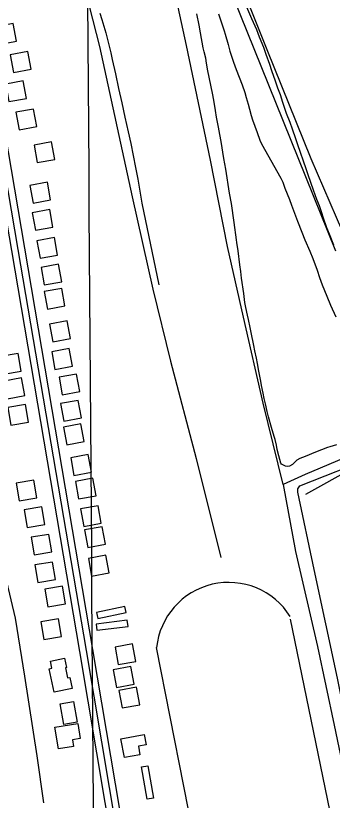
# Model space of a CAD drawing. Extents: x 3508733 to 3546731, y 546897 to 572481.
# Drawn here: x 3533744 to 3534453, y 566273 to 568029 of the extents above; entities that cross this region are included whole.
import ezdxf

# ---------------------------------------------------------------- set-up
doc = ezdxf.new("R2010")
doc.units = 0
for name, color, linetype in [('V-BLDG-OTLN', 7, 'Continuous'), ('V-DTCH-CNTR', 7, 'Continuous'), ('V-GRID-MAJR', 7, 'Continuous'), ('V-ROAD-CNTR', 7, 'Continuous'), ('V-SITE-VEGE', 7, 'Continuous'), ('V-TOPO-SHOR', 7, 'Continuous')]:
    doc.layers.add(name, color=color, linetype=linetype)

msp = doc.modelspace()

# ---------------------------------------------------------------- linework, layer by layer
at = {"layer": 'V-BLDG-OTLN'}
for points in [[(3533706.1425494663, 567964.529044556), (3533745.4364708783, 567972.0090295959), (3533737.956485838, 568011.3029510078), (3533698.6625644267, 568003.8229659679)], [(3533731.461498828, 567941.146091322), (3533738.71048433, 567901.8091699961), (3533778.047405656, 567909.058155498), (3533770.798420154, 567948.395076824)], [(3533721.4645188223, 567875.725222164), (3533728.713504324, 567836.388300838), (3533768.05042565, 567843.63728634), (3533760.8014401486, 567882.9742076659)], [(3533744.3324730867, 567812.4843486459), (3533751.581458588, 567773.14742732), (3533790.9183799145, 567780.3964128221), (3533783.669394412, 567819.733334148)], [(3533784.807392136, 567739.215495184), (3533792.056377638, 567699.8785738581), (3533831.393298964, 567707.12755936), (3533824.1443134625, 567746.464480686)], [(3533775.391410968, 567648.8456759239), (3533782.64039647, 567609.5087545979), (3533821.9773177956, 567616.7577400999), (3533814.728332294, 567656.0946614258)], [(3533780.6484004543, 567587.9287977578), (3533787.897385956, 567548.591876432), (3533827.234307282, 567555.840861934), (3533819.98532178, 567595.1777832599)], [(3533791.0093797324, 567525.3249229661), (3533798.2583652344, 567485.9880016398), (3533837.5952865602, 567493.2369871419), (3533830.346301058, 567532.573908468)], [(3533800.4753608, 567465.6130423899), (3533807.724346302, 567426.276121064), (3533847.0612676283, 567433.5251065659), (3533839.8122821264, 567472.8620278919)], [(3533807.364347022, 567411.392150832), (3533814.6133325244, 567372.055229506), (3533853.95025385, 567379.304215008), (3533846.701268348, 567418.6411363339)], [(3533819.669322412, 567338.4952966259), (3533826.918307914, 567299.1583752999), (3533866.2552292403, 567306.4073608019), (3533859.0062437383, 567345.7442821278)], [(3533709.753542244, 567266.0344415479), (3533716.4155289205, 567226.592520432), (3533755.8574500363, 567233.254507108), (3533749.19546336, 567272.6964282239)], [(3533824.4313128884, 567276.49842062), (3533831.6802983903, 567237.1614992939), (3533871.017219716, 567244.4104847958), (3533863.768234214, 567283.7474061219)], [(3533725.0725116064, 567171.441630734), (3533764.366433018, 567178.9216157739), (3533756.886447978, 567218.2155371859), (3533717.5925265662, 567210.735552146)], [(3533840.7052803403, 567219.6735342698), (3533847.954265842, 567180.3366129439), (3533887.291187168, 567187.5855984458), (3533880.042201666, 567226.9225197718)], [(3533844.2982731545, 567160.824651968), (3533851.547258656, 567121.4877306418), (3533890.8841799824, 567128.7367161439), (3533883.63519448, 567168.07363747)], [(3533726.3655090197, 567152.375668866), (3533733.027495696, 567112.9337477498), (3533772.469416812, 567119.595734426), (3533765.807430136, 567159.0376555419)], [(3533858.0442456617, 567068.6928362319), (3533897.338167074, 567076.1728212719), (3533889.858182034, 567115.4667426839), (3533850.564260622, 567107.986757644)], [(3533867.017227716, 567039.4048948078), (3533874.2662132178, 567000.067973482), (3533913.6031345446, 567007.3169589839), (3533906.354149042, 567046.6538803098)], [(3533744.6034725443, 566982.9890076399), (3533751.26545922, 566943.5470865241), (3533790.707380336, 566950.2090732), (3533784.04539366, 566989.6509943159)], [(3533877.301207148, 566986.8929998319), (3533884.55019265, 566947.556078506), (3533923.8871139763, 566954.805064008), (3533916.6381284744, 566994.1419853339)], [(3533762.834436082, 566923.3091269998), (3533769.4964227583, 566883.867205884), (3533808.938343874, 566890.52919256), (3533802.2763571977, 566929.9711136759)], [(3533888.696184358, 566925.121123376), (3533895.94516986, 566885.78420205), (3533935.282091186, 566893.033187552), (3533928.0331056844, 566932.3701088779)], [(3533897.99516576, 566878.15421731), (3533905.2441512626, 566838.817295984), (3533944.581072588, 566846.0662814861), (3533937.3320870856, 566885.403202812)], [(3533778.4754048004, 566861.682250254), (3533785.1373914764, 566822.2403291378), (3533824.5793125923, 566828.902315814), (3533817.9173259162, 566868.3442369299)], [(3533906.5351486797, 566814.4263447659), (3533913.784134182, 566775.08942344), (3533953.121055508, 566782.338408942), (3533945.8720700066, 566821.6753302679)], [(3533786.4213889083, 566799.793374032), (3533793.0833755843, 566760.3514529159), (3533832.5252967, 566767.0134395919), (3533825.863310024, 566806.4553607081)], [(3533808.9733438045, 566745.838481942), (3533815.63533048, 566706.3965608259), (3533855.077251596, 566713.0585475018), (3533848.4152649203, 566752.5004686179)], [(3533991.157979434, 566693.150587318), (3533988.3429850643, 566706.86455989), (3533924.767112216, 566693.8145859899), (3533927.583106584, 566680.1006134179)], [(3533800.299361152, 566672.760628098), (3533806.961347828, 566633.318706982), (3533846.403268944, 566639.9806936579), (3533839.741282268, 566679.422614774)], [(3533995.283971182, 566662.135649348), (3533993.6429744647, 566676.0396215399), (3533923.5801145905, 566667.7696380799), (3533925.222111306, 566653.8656658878)], [(3533966.131029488, 566616.1627412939), (3533973.38001499, 566576.825819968), (3534012.716936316, 566584.07480547), (3534005.4679508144, 566623.411726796)], [(3533829.781, 566515.5160000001), (3533819.045, 566567.681), (3533824.8140000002, 566568.8690000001), (3533821.497, 566584.985), (3533853.099, 566591.487), (3533857.4390000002, 566570.399), (3533855.2660000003, 566569.9500000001), (3533859.933, 566547.277), (3533864.933, 566548.307), (3533869.971, 566523.786)], [(3533962.28003719, 566565.29484303), (3533969.529022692, 566525.9579217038), (3534008.8659440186, 566533.2069072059), (3534001.616958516, 566572.543828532)], [(3533975.0010117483, 566519.240935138), (3533982.2499972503, 566479.9040138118), (3534021.586918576, 566487.1529993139), (3534014.337933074, 566526.48992064)], [(3533851.571, 566442.651), (3533843.5, 566489.349), (3533873.522, 566494.539), (3533881.5810000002, 566447.836)], [(3533839.755, 566388.385), (3533831.7, 566436.638), (3533882.7770000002, 566445.164), (3533888.382, 566411.582), (3533870.718, 566408.633), (3533873.147, 566393.959)], [(3533987.18, 566369.017), (3533979.449, 566411.05), (3534031.529, 566420.631), (3534035.793, 566397.441), (3534018.465, 566394.254), (3534021.92, 566375.407)], [(3534038.286, 566275.653), (3534025.424, 566348.039), (3534039.703, 566350.579), (3534052.5640000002, 566278.1900000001)]]:
    msp.add_lwpolyline(points, close=True, dxfattribs=at)
for points in [[(3534358.3582450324, 566678.8236159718), (3534451.311059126, 566225.67552227)], [(3534150.9146599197, 566150.1636732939), (3534059.163843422, 566614.9177437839)]]:
    msp.add_lwpolyline(points, dxfattribs=at)
msp.add_arc((3534220.7354685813, 566598.3859226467), 162.4151814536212, 32.075210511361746, 174.15788273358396, dxfattribs=at)
at = {"layer": 'V-DTCH-CNTR'}
for points in [[(3534490.091, 567511.506), (3534405.345, 567708.308), (3534307.006, 567952.201), (3534199.312, 568221.427), (3534120.845, 568409.9), (3534110.3340000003, 568441.169), (3534154.903, 568425.137), (3534343.765, 568345.949), (3534550.787, 568263.509), (3534783.4050000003, 568163.9500000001), (3535100.04, 568035.9130000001), (3535232.892, 567975.577)], [(3534218.092, 567512.505), (3534179.555, 567705.519), (3534126.325, 567962.2220000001), (3534074.197, 568202.718)], [(3533932.23, 568034.399), (3533936.879, 568019.768), (3533941.296, 568005.066), (3533945.478, 567990.296), (3533949.429, 567975.462), (3533953.14, 567960.567), (3533956.617, 567945.6140000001), (3533959.855, 567930.611), (3533966.862, 567898.25), (3533973.954, 567865.906), (3533981.132, 567833.581), (3533988.396, 567801.273), (3533995.7490000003, 567768.987), (3534001.321, 567742.483), (3534006.691, 567715.937), (3534011.858, 567689.35), (3534016.818, 567662.724), (3534021.574, 567636.061), (3534026.125, 567609.363), (3534064.279, 567426.414)], [(3534342.514, 566979.56), (3534297.364, 567161.556), (3534254.0810000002, 567354.105), (3534218.092, 567512.505)], [(3535414.771, 567507.987), (3535238.9620000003, 567435.75), (3535065.554, 567368.187), (3535043.7060000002, 567357.246), (3535039.534, 567351.414), (3535042.909, 567336.693), (3535058.276, 567287.774), (3534928.987, 567226.226), (3534756.126, 567154.546), (3534749.923, 567151.971), (3534647.115, 567109.305), (3534598.6, 567089.171), (3534392.092, 567001.97), (3534342.514, 566979.56)], [(3534342.514, 566979.56), (3534369.7830000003, 566830.061), (3534419.322, 566617.4720000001), (3534456.309, 566441.436), (3534498.338, 566241.261), (3534504.068, 566227.103), (3534513.9420000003, 566215.841), (3534523.311, 566212.808), (3534544.525, 566219.054), (3534664.208, 566260.727), (3534859.36, 566328.657), (3534922.477, 566353.8640000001)]]:
    msp.add_lwpolyline(points, dxfattribs=at)
at = {"layer": 'V-GRID-MAJR'}
msp.add_spline([(3534014.4590000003, 552440.283), (3533972.165, 558498.1140000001), (3533929.85, 564559.029), (3533887.535, 570619.961), (3533887.514, 570623.028)], degree=3, dxfattribs=at)
at = {"layer": 'V-ROAD-CNTR'}
for points in [[(3533903.8971539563, 568598.0007776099), (3533932.1490974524, 568455.162063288), (3533941.679078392, 568381.6832102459), (3533949.5370626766, 568307.3793588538), (3533931.649098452, 568246.5734804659), (3533903.6501544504, 568168.3046370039), (3533907.893145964, 568049.800874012), (3533931.4810987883, 567959.5530545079), (3534004.3299530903, 567623.719726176), (3534050.502860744, 567416.531140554), (3534090.3087811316, 567256.1044614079), (3534148.0776655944, 567038.0028976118), (3534203.3255550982, 566816.578340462)], [(3533600.0837615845, 568287.0553995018), (3533734.024493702, 567503.2089671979), (3533886.4221889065, 566606.0447615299), (3534057.535846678, 565588.7277961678), (3534091.676778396, 565412.210149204)], [(3533614.869732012, 568289.5823944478), (3533748.811464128, 567505.7279621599), (3533901.2121593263, 566608.5447565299), (3534072.297817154, 565591.39679083), (3534109.353743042, 565399.8051740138)], [(3533629.6557024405, 568292.1093893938), (3533763.598434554, 567508.2469571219), (3533916.002129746, 566611.0447515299), (3534087.05978763, 565594.065785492), (3534121.3357190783, 565416.84713993)], [(3533602.217, 567524.81), (3533627.7660000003, 567379.441), (3533658.693, 567185.253), (3533687.877, 566992.846), (3533713.114, 566816.929), (3533723.137, 566762.778), (3533742.282, 566680.921), (3533763.284, 566550.871), (3533790.8540000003, 566373.1680000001), (3533805.908661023, 566267.4526921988)], [(3535521.288919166, 567423.0821274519), (3535284.918391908, 567336.834299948), (3535095.146771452, 567240.3064930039), (3534944.0560736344, 567198.6235763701), (3534760.319441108, 567133.766706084), (3534597.4297668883, 567071.2928310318), (3534392.547176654, 566957.3310589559)]]:
    msp.add_lwpolyline(points, dxfattribs=at)
at = {"layer": 'V-SITE-VEGE'}
for points in [[(3534456.092, 567514.977), (3534446.458, 567539.662), (3534440.578, 567554.184), (3534433.0810000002, 567575.473), (3534428.4050000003, 567589.983), (3534423.48, 567603.533), (3534418.079, 567617.568), (3534410.571, 567638.134), (3534398.627, 567672.724), (3534393.704, 567686.274), (3534375.444, 567739.973), (3534370.756, 567753.037), (3534363.5, 567774.563), (3534357.872, 567790.0480000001), (3534350.1180000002, 567810.133), (3534341.932, 567834.803), (3534336.313, 567851.253), (3534330.685, 567866.736), (3534325.536, 567881.975), (3534317.332, 567904.957), (3534312.419, 567919.711), (3534304.4420000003, 567941.488), (3534299.2970000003, 567957.206), (3534289.895, 567980.926), (3534283.306, 567996.902), (3534272.466, 568021.358), (3534254.573, 568063.483)], [(3534159.6950000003, 567977.903), (3534157.649, 567989.976), (3534154.452, 568007.605), (3534149.4020000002, 568032.484)], [(3534197.616, 568032.7220000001), (3534203, 568017.2390000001), (3534210.25, 567994.99), (3534212.5810000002, 567987.248), (3534219.099, 567964.286), (3534223.048, 567949.54), (3534231.475, 567924.868), (3534237.576, 567908.417), (3534250.731, 567874.295), (3534256.582, 567856.879), (3534259.84, 567845.5160000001), (3534263.789, 567830.531), (3534266.8140000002, 567819.898), (3534271.008, 567805.629), (3534274.045, 567795.957), (3534284.365, 567767.649), (3534290.216, 567750.477), (3534293.989, 567742), (3534337.568, 567665.389)], [(3534461.699, 567068.2490000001), (3534446.714, 567064.305), (3534441.877, 567062.664), (3534414.532, 567052.094), (3534391.539, 567042.682), (3534379.915, 567037.74), (3534373.373, 567034.43), (3534363.15, 567024.651), (3534356.844, 567020.858), (3534352.015, 567019.943), (3534347.927, 567020.948), (3534341.93, 567023.902), (3534338.809, 567025.139), (3534337.625, 567027.3200000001), (3534334.816, 567035.545), (3534332.489, 567043.763), (3534329.257, 567058.017), (3534327.426, 567067.68), (3534324.4220000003, 567080.2440000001), (3534322.083, 567087.498), (3534316.74, 567107.321), (3534309.994, 567131.493), (3534306.975, 567142.854), (3534303.051, 567160.008), (3534300.038, 567172.091), (3534297.507, 567183.928), (3534294.308, 567201.316), (3534292.233, 567210.7390000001), (3534287.886, 567233.682), (3534284.924, 567250.826), (3534282.6350000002, 567262.662), (3534278.944, 567279.091), (3534276.896, 567291.164), (3534270.9220000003, 567320.149), (3534268.382, 567331.2660000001), (3534264.704, 567348.899), (3534262.877, 567359.041), (3534259.187, 567375.47), (3534256.895, 567387.305), (3534254.2, 567406.857), (3534249.008, 567441.6240000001), (3534247.468, 567456.099), (3534245.211, 567471.31), (3534241.429, 567502.444), (3534238.965, 567521.2710000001), (3534238.304, 567527.304), (3534232.909, 567565.927), (3534226.5870000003, 567608.176), (3534222.728, 567631.836), (3534214.35, 567685.434), (3534210.0100000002, 567709.101), (3534203.649, 567747.495), (3534200.674, 567763.193), (3534197.946, 567779.372), (3534193.592, 567801.832), (3534191.093, 567816.803), (3534186.985, 567839.745), (3534184.011, 567855.441), (3534173.9080000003, 567905.443), (3534170.947, 567922.3470000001), (3534169.13, 567933.451), (3534165.415, 567947.4720000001), (3534163.578, 567956.651), (3534160.813, 567969.213), (3534159.6950000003, 567977.903)], [(3534337.568, 567665.389), (3534341.5700000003, 567655.9450000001), (3534346.02, 567643.125), (3534356.365, 567617.228), (3534361.059, 567604.647), (3534374.6780000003, 567568.831), (3534384.3140000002, 567544.389), (3534391.3710000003, 567527.202), (3534402.203, 567501.782), (3534408.544, 567485.087), (3534418.648, 567459.431), (3534423.787, 567442.988), (3534430.127, 567426.532), (3534440.232, 567400.879), (3534448.711, 567381.026), (3534460.497, 567354.633)]]:
    msp.add_lwpolyline(points, dxfattribs=at)
at = {"layer": 'V-TOPO-SHOR'}
for points in [[(3534460.065, 567502.128), (3534293.2490000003, 567915.437), (3534140.9420000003, 568293.178), (3534098.611, 568393.754), (3534085.34, 568431.762), (3534081.761, 568450.1410000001), (3534084.296, 568467.262), (3534089.1890000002, 568480.11), (3534093.598, 568491.691)], [(3534501.34, 566360.208), (3534463.8740000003, 566546.824), (3534411.708, 566789.9890000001), (3534375.278, 566963.082), (3534375.35, 566970.131), (3534380.1210000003, 566977.134), (3534546.458, 567042.4180000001), (3534633.2090000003, 567080.9)]]:
    msp.add_lwpolyline(points, dxfattribs=at)

doc.saveas('drawing.dxf')
